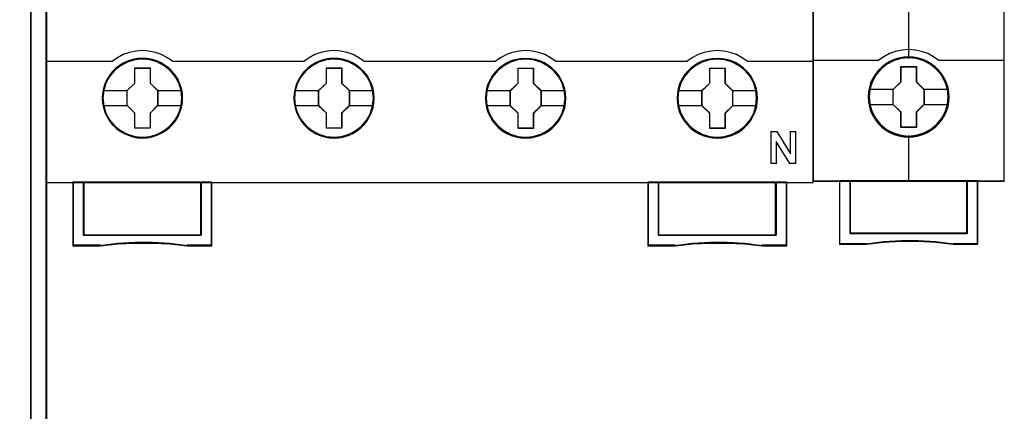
# Model space of a CAD drawing. Header units: millimetres. Extents: x -1290 to 1795, y -4192 to -1311.
# Tile 839 of 1056: x 1427.38 to 1445.88, y -2296.62 to -2289.27. Entities that reach past the tile are written whole.
import ezdxf

# ---------------------------------------------------------------- set-up
doc = ezdxf.new("R2010")
doc.units = ezdxf.units.MM
doc.layers.add('45', color=7, linetype='Continuous')
doc.layers.add('Aparatura', color=7, linetype='Continuous', lineweight=13)

# ---------------------------------------------------------------- blocks, each defined once
blk = doc.blocks.new('*U290')
at = {"layer": '45', "color": 7}
for points in [[(495.416148, -383.552872), (423.39533, -383.552872), (423.39533, -465.581435), (495.416148, -465.581435), (495.416148, -383.552872)], [(436.188925, -457.659752), (436.166534, -457.211814), (436.093764, -456.763877), (435.937028, -456.332529), (435.757901, -455.917772), (435.522797, -455.530665), (435.242911, -455.182269), (434.918243, -454.861524), (434.554391, -454.585019), (434.179344, -454.341695), (433.753917, -454.159201), (433.322892, -454.032009), (432.869477, -453.949058), (432.416062, -453.926937), (431.962646, -453.949058), (431.520427, -454.032009), (431.072609, -454.159201), (430.658378, -454.341695), (430.272135, -454.585019), (429.913881, -454.861524), (429.578018, -455.182269), (429.314925, -455.530665), (429.068625, -455.917772), (428.872705, -456.332529), (428.755153, -456.763877), (428.665589, -457.211814), (428.632003, -457.659752), (428.665589, -458.10769), (428.755153, -458.544568), (428.872705, -458.975915), (429.068625, -459.385142), (429.314925, -459.777779), (429.578018, -460.137235), (429.913881, -460.452451), (430.272135, -460.734486), (430.658378, -460.96122), (431.072609, -461.143713), (431.520427, -461.281965), (431.962646, -461.370447), (432.416062, -461.392567), (432.869477, -461.370447), (433.322892, -461.281965), (433.753917, -461.143713), (434.179344, -460.96122), (434.554391, -460.734486), (434.918243, -460.452451), (435.242911, -460.137235), (435.522797, -459.777779), (435.757901, -459.385142), (435.937028, -458.975915), (436.093764, -458.544568), (436.166534, -458.10769), (436.188925, -457.659752)], [(436.188925, -457.659752), (436.166534, -457.211814), (436.093764, -456.763877), (435.937028, -456.332529), (435.757901, -455.917772), (435.522797, -455.530665), (435.242911, -455.182269), (434.918243, -454.861524), (434.554391, -454.585019), (434.179344, -454.341695), (433.753917, -454.159201), (433.322892, -454.032009), (432.869477, -453.949058), (432.416062, -453.926937), (431.962646, -453.949058), (431.520427, -454.032009), (431.072609, -454.159201), (430.658378, -454.341695), (430.272135, -454.585019), (429.913881, -454.861524), (429.578018, -455.182269), (429.314925, -455.530665), (429.068625, -455.917772), (428.872705, -456.332529), (428.755153, -456.763877), (428.665589, -457.211814), (428.632003, -457.659752), (428.665589, -458.10769), (428.755153, -458.544568), (428.872705, -458.975915), (429.068625, -459.385142), (429.314925, -459.777779), (429.578018, -460.137235), (429.913881, -460.452451), (430.272135, -460.734486), (430.658378, -460.96122), (431.072609, -461.143713), (431.520427, -461.281965), (431.962646, -461.370447), (432.416062, -461.392567), (432.869477, -461.370447), (433.322892, -461.281965), (433.753917, -461.143713), (434.179344, -460.96122), (434.554391, -460.734486), (434.918243, -460.452451), (435.242911, -460.137235), (435.522797, -459.777779), (435.757901, -459.385142), (435.937028, -458.975915), (436.093764, -458.544568), (436.166534, -458.10769), (436.188925, -457.659752)], [(436.167441, -457.659752), (436.145173, -457.2144), (436.072799, -456.769048), (435.916917, -456.34019), (435.738766, -455.927827), (435.504942, -455.542954), (435.226582, -455.196569), (434.903683, -454.877675), (434.541814, -454.602766), (434.16881, -454.360846), (433.745701, -454.179407), (433.317026, -454.052948), (432.866081, -453.970476), (432.415136, -453.948483), (431.964191, -453.970476), (431.524381, -454.052948), (431.079004, -454.179407), (430.66703, -454.360846), (430.282891, -454.602766), (429.926589, -454.877675), (429.592556, -455.196569), (429.330897, -455.542954), (429.085939, -455.927827), (428.891087, -456.34019), (428.774175, -456.769048), (428.6851, -457.2144), (428.651696, -457.659752), (428.6851, -458.105105), (428.774175, -458.53946), (428.891087, -458.968318), (429.085939, -459.375183), (429.330897, -459.765554), (429.592556, -460.122935), (429.926589, -460.436331), (430.282891, -460.716738), (430.66703, -460.942164), (431.079004, -461.123603), (431.524381, -461.261058), (431.964191, -461.349029), (432.415136, -461.371021), (432.866081, -461.349029), (433.317026, -461.261058), (433.745701, -461.123603), (434.16881, -460.942164), (434.541814, -460.716738), (434.903683, -460.436331), (435.226582, -460.122935), (435.504942, -459.765554), (435.738766, -459.375183), (435.916917, -458.968318), (436.072799, -458.53946), (436.145173, -458.105105), (436.167441, -457.659752)], [(454.185178, -457.665067), (454.15719, -457.217138), (454.090017, -456.769209), (453.933281, -456.337869), (453.754154, -455.92865), (453.51905, -455.536021), (453.239163, -455.187631), (452.908898, -454.872422), (452.545046, -454.595923), (452.175597, -454.352603), (451.744572, -454.170113), (451.319145, -454.037394), (450.860132, -453.954444), (450.406717, -453.932324), (449.953302, -453.954444), (449.511082, -454.037394), (449.063264, -454.170113), (448.654631, -454.352603), (448.26279, -454.595923), (447.904536, -454.872422), (447.574271, -455.187631), (447.311178, -455.536021), (447.064878, -455.92865), (446.868958, -456.337869), (446.745808, -456.769209), (446.656244, -457.217138), (446.628256, -457.665067), (446.656244, -458.112996), (446.745808, -458.549865), (446.868958, -458.981204), (447.064878, -459.395954), (447.311178, -459.783053), (447.574271, -460.142502), (447.904536, -460.463242), (448.26279, -460.739741), (448.654631, -460.972001), (449.063264, -461.154491), (449.511082, -461.28721), (449.953302, -461.37569), (450.406717, -461.40334), (450.860132, -461.37569), (451.319145, -461.28721), (451.744572, -461.154491), (452.175597, -460.972001), (452.545046, -460.739741), (452.908898, -460.463242), (453.239163, -460.142502), (453.51905, -459.783053), (453.754154, -459.395954), (453.933281, -458.981204), (454.090017, -458.549865), (454.15719, -458.112996), (454.185178, -457.665067)], [(454.185178, -457.665067), (454.15719, -457.217138), (454.090017, -456.769209), (453.933281, -456.337869), (453.754154, -455.92865), (453.51905, -455.536021), (453.239163, -455.187631), (452.908898, -454.872422), (452.545046, -454.595923), (452.175597, -454.352603), (451.744572, -454.170113), (451.319145, -454.037394), (450.860132, -453.954444), (450.406717, -453.932324), (449.953302, -453.954444), (449.511082, -454.037394), (449.063264, -454.170113), (448.654631, -454.352603), (448.26279, -454.595923), (447.904536, -454.872422), (447.574271, -455.187631), (447.311178, -455.536021), (447.064878, -455.92865), (446.868958, -456.337869), (446.745808, -456.769209), (446.656244, -457.217138), (446.628256, -457.665067), (446.656244, -458.112996), (446.745808, -458.549865), (446.868958, -458.981204), (447.064878, -459.395954), (447.311178, -459.783053), (447.574271, -460.142502), (447.904536, -460.463242), (448.26279, -460.739741), (448.654631, -460.972001), (449.063264, -461.154491), (449.511082, -461.28721), (449.953302, -461.37569), (450.406717, -461.40334), (450.860132, -461.37569), (451.319145, -461.28721), (451.744572, -461.154491), (452.175597, -460.972001), (452.545046, -460.739741), (452.908898, -460.463242), (453.239163, -460.142502), (453.51905, -459.783053), (453.754154, -459.395954), (453.933281, -458.981204), (454.090017, -458.549865), (454.15719, -458.112996), (454.185178, -457.665067)], [(454.163694, -457.665083), (454.135865, -457.219737), (454.069074, -456.774392), (453.913229, -456.34554), (453.735121, -455.938681), (453.501353, -455.548317), (453.223059, -455.201937), (452.894671, -454.888546), (452.532888, -454.613641), (452.165539, -454.371725), (451.736965, -454.190288), (451.313958, -454.058333), (450.857554, -453.975862), (450.406717, -453.95387), (449.95588, -453.975862), (449.516174, -454.058333), (449.070903, -454.190288), (448.664593, -454.371725), (448.27498, -454.613641), (447.918763, -454.888546), (447.590375, -455.201937), (447.328779, -455.548317), (447.083879, -455.938681), (446.889073, -456.34554), (446.766623, -456.774392), (446.677569, -457.219737), (446.64974, -457.665083), (446.677569, -458.110428), (446.766623, -458.544778), (446.889073, -458.973629), (447.083879, -459.385986), (447.328779, -459.770853), (447.590375, -460.128229), (447.918763, -460.447118), (448.27498, -460.722023), (448.664593, -460.952943), (449.070903, -461.13438), (449.516174, -461.266334), (449.95588, -461.354304), (450.406717, -461.381794), (450.857554, -461.354304), (451.313958, -461.266334), (451.736965, -461.13438), (452.165539, -460.952943), (452.532888, -460.722023), (452.894671, -460.447118), (453.223059, -460.128229), (453.501353, -459.770853), (453.735121, -459.385986), (453.913229, -458.973629), (454.069074, -458.544778), (454.135865, -458.110428), (454.163694, -457.665083)], [(472.17606, -457.670525), (472.153669, -457.222587), (472.080896, -456.77465), (471.929753, -456.343302), (471.750621, -455.928545), (471.515509, -455.541438), (471.235615, -455.193042), (470.90534, -454.872296), (470.541477, -454.595792), (470.172016, -454.352467), (469.740979, -454.169974), (469.309941, -454.042782), (468.856512, -453.959831), (468.403083, -453.93771), (467.949655, -453.959831), (467.507421, -454.042782), (467.05959, -454.169974), (466.645347, -454.352467), (466.259092, -454.595792), (465.900827, -454.872296), (465.564954, -455.193042), (465.301853, -455.541438), (465.061144, -455.928545), (464.85962, -456.343302), (464.742064, -456.77465), (464.652498, -457.222587), (464.624509, -457.670525), (464.652498, -458.118463), (464.742064, -458.555341), (464.85962, -458.986688), (465.061144, -459.395915), (465.301853, -459.788552), (465.564954, -460.148008), (465.900827, -460.468754), (466.259092, -460.745259), (466.645347, -460.971993), (467.05959, -461.154486), (467.507421, -461.292738), (467.949655, -461.38122), (468.403083, -461.40334), (468.856512, -461.38122), (469.309941, -461.292738), (469.740979, -461.154486), (470.172016, -460.971993), (470.541477, -460.745259), (470.90534, -460.468754), (471.235615, -460.148008), (471.515509, -459.788552), (471.750621, -459.395915), (471.929753, -458.986688), (472.080896, -458.555341), (472.153669, -458.118463), (472.17606, -457.670525)], [(472.17606, -457.670525), (472.153669, -457.222587), (472.080896, -456.77465), (471.929753, -456.343302), (471.750621, -455.928545), (471.515509, -455.541438), (471.235615, -455.193042), (470.90534, -454.872296), (470.541477, -454.595792), (470.172016, -454.352467), (469.740979, -454.169974), (469.309941, -454.042782), (468.856512, -453.959831), (468.403083, -453.93771), (467.949655, -453.959831), (467.507421, -454.042782), (467.05959, -454.169974), (466.645347, -454.352467), (466.259092, -454.595792), (465.900827, -454.872296), (465.564954, -455.193042), (465.301853, -455.541438), (465.061144, -455.928545), (464.85962, -456.343302), (464.742064, -456.77465), (464.652498, -457.222587), (464.624509, -457.670525), (464.652498, -458.118463), (464.742064, -458.555341), (464.85962, -458.986688), (465.061144, -459.395915), (465.301853, -459.788552), (465.564954, -460.148008), (465.900827, -460.468754), (466.259092, -460.745259), (466.645347, -460.971993), (467.05959, -461.154486), (467.507421, -461.292738), (467.949655, -461.38122), (468.403083, -461.40334), (468.856512, -461.38122), (469.309941, -461.292738), (469.740979, -461.154486), (470.172016, -460.971993), (470.541477, -460.745259), (470.90534, -460.468754), (471.235615, -460.148008), (471.515509, -459.788552), (471.750621, -459.395915), (471.929753, -458.986688), (472.080896, -458.555341), (472.153669, -458.118463), (472.17606, -457.670525)], [(472.154576, -457.670525), (472.132312, -457.225173), (472.059954, -456.779821), (471.909671, -456.350963), (471.731558, -455.9386), (471.497784, -455.553727), (471.219482, -455.207342), (470.891086, -454.888448), (470.529294, -454.613539), (470.161935, -454.371619), (469.73335, -454.190179), (469.304766, -454.063721), (468.853917, -453.981249), (468.403068, -453.959256), (467.952219, -453.981249), (467.512502, -454.063721), (467.067219, -454.190179), (466.655332, -454.371619), (466.271275, -454.613539), (465.915049, -454.888448), (465.581087, -455.207342), (465.319483, -455.553727), (465.080143, -455.9386), (464.879766, -456.350963), (464.762879, -456.779821), (464.673823, -457.225173), (464.645993, -457.670525), (464.673823, -458.115877), (464.762879, -458.550233), (464.879766, -458.979091), (465.080143, -459.385956), (465.319483, -459.776327), (465.581087, -460.133708), (465.915049, -460.452602), (466.271275, -460.727511), (466.655332, -460.952936), (467.067219, -461.134376), (467.512502, -461.271831), (467.952219, -461.359802), (468.403068, -461.381794), (468.853917, -461.359802), (469.304766, -461.271831), (469.73335, -461.134376), (470.161935, -460.952936), (470.529294, -460.727511), (470.891086, -460.452602), (471.219482, -460.133708), (471.497784, -459.776327), (471.731558, -459.385956), (471.909671, -458.979091), (472.059954, -458.550233), (472.132312, -458.115877), (472.154576, -457.670525)], [(490.174104, -457.670525), (490.151712, -457.222587), (490.078939, -456.77465), (489.922199, -456.343302), (489.743066, -455.928545), (489.513553, -455.541438), (489.233658, -455.193042), (488.903383, -454.872296), (488.53952, -454.595792), (488.170059, -454.352467), (487.739022, -454.169974), (487.307985, -454.042782), (486.854556, -453.959831), (486.401127, -453.93771), (485.947698, -453.959831), (485.505465, -454.042782), (485.057634, -454.169974), (484.64339, -454.352467), (484.257135, -454.595792), (483.898871, -454.872296), (483.562997, -455.193042), (483.299897, -455.541438), (483.053589, -455.928545), (482.857663, -456.343302), (482.740108, -456.77465), (482.650542, -457.222587), (482.622552, -457.670525), (482.650542, -458.118463), (482.740108, -458.555341), (482.857663, -458.986688), (483.053589, -459.395915), (483.299897, -459.788552), (483.562997, -460.148008), (483.898871, -460.468754), (484.257135, -460.745259), (484.64339, -460.971993), (485.057634, -461.154486), (485.505465, -461.292738), (485.947698, -461.38122), (486.401127, -461.40334), (486.854556, -461.38122), (487.307985, -461.292738), (487.739022, -461.154486), (488.170059, -460.971993), (488.53952, -460.745259), (488.903383, -460.468754), (489.233658, -460.148008), (489.513553, -459.788552), (489.743066, -459.395915), (489.922199, -458.986688), (490.078939, -458.555341), (490.151712, -458.118463), (490.174104, -457.670525)], [(490.174104, -457.670525), (490.151712, -457.222587), (490.078939, -456.77465), (489.922199, -456.343302), (489.743066, -455.928545), (489.513553, -455.541438), (489.233658, -455.193042), (488.903383, -454.872296), (488.53952, -454.595792), (488.170059, -454.352467), (487.739022, -454.169974), (487.307985, -454.042782), (486.854556, -453.959831), (486.401127, -453.93771), (485.947698, -453.959831), (485.505465, -454.042782), (485.057634, -454.169974), (484.64339, -454.352467), (484.257135, -454.595792), (483.898871, -454.872296), (483.562997, -455.193042), (483.299897, -455.541438), (483.053589, -455.928545), (482.857663, -456.343302), (482.740108, -456.77465), (482.650542, -457.222587), (482.622552, -457.670525), (482.650542, -458.118463), (482.740108, -458.555341), (482.857663, -458.986688), (483.053589, -459.395915), (483.299897, -459.788552), (483.562997, -460.148008), (483.898871, -460.468754), (484.257135, -460.745259), (484.64339, -460.971993), (485.057634, -461.154486), (485.505465, -461.292738), (485.947698, -461.38122), (486.401127, -461.40334), (486.854556, -461.38122), (487.307985, -461.292738), (487.739022, -461.154486), (488.170059, -460.971993), (488.53952, -460.745259), (488.903383, -460.468754), (489.233658, -460.148008), (489.513553, -459.788552), (489.743066, -459.395915), (489.922199, -458.986688), (490.078939, -458.555341), (490.151712, -458.118463), (490.174104, -457.670525)], [(490.15262, -457.670525), (490.130356, -457.225173), (490.057997, -456.779821), (489.902148, -456.350963), (489.724035, -455.9386), (489.495827, -455.553727), (489.217526, -455.207342), (488.889129, -454.888448), (488.527337, -454.613539), (488.159978, -454.371619), (487.731394, -454.190179), (487.302809, -454.063721), (486.85196, -453.981249), (486.401111, -453.959256), (485.950262, -453.981249), (485.510545, -454.063721), (485.065262, -454.190179), (484.653375, -454.371619), (484.269319, -454.613539), (483.913092, -454.888448), (483.57913, -455.207342), (483.317526, -455.553727), (483.072621, -455.9386), (482.877809, -456.350963), (482.760923, -456.779821), (482.671866, -457.225173), (482.644036, -457.670525), (482.671866, -458.115877), (482.760923, -458.550233), (482.877809, -458.979091), (483.072621, -459.385956), (483.317526, -459.776327), (483.57913, -460.133708), (483.913092, -460.452602), (484.269319, -460.727511), (484.653375, -460.952936), (485.065262, -461.134376), (485.510545, -461.271831), (485.950262, -461.359802), (486.401111, -461.381794), (486.85196, -461.359802), (487.302809, -461.271831), (487.731394, -461.134376), (488.159978, -460.952936), (488.527337, -460.727511), (488.889129, -460.452602), (489.217526, -460.133708), (489.495827, -459.776327), (489.724035, -459.385956), (489.902148, -458.979091), (490.057997, -458.550233), (490.130356, -458.115877), (490.15262, -457.670525)], [(431.702954, -454.822885), (433.143878, -454.822885), (433.143878, -456.241396), (433.861515, -456.94511), (433.861515, -458.363621), (433.143878, -459.078418), (433.143878, -460.485847), (431.702954, -460.485847), (431.702954, -459.078418), (430.968365, -458.363621), (430.968365, -456.94511), (431.702954, -456.241396), (431.702954, -454.822885)], [(431.702954, -454.822885), (433.143878, -454.822885), (433.143878, -454.822885), (433.143878, -456.241396), (433.143878, -456.241396), (433.861515, -456.94511), (433.861515, -456.94511), (433.861515, -458.363621), (433.861515, -458.363621), (433.143878, -459.078418), (433.143878, -459.078418), (433.143878, -460.485847), (433.143878, -460.485847), (431.702954, -460.485847), (431.702954, -460.485847), (431.702954, -459.078418), (431.702954, -459.078418), (430.968365, -458.363621), (430.968365, -458.363621), (430.968365, -456.94511), (430.968365, -456.94511), (431.702954, -456.241396), (431.702954, -456.241396), (431.702954, -454.822885), (431.702954, -454.822885)], [(431.713528, -454.844431), (433.133052, -454.844431), (433.133052, -456.252148), (433.840031, -456.950507), (433.840031, -458.358224), (433.133052, -459.067582), (433.133052, -460.464301), (431.713528, -460.464301), (431.713528, -459.067582), (430.989849, -458.358224), (430.989849, -456.950507), (431.713528, -456.252148), (431.713528, -454.844431)], [(449.69429, -454.828271), (451.136106, -454.828271), (451.136106, -456.246782), (451.854187, -456.950497), (451.854187, -458.369008), (451.136106, -459.083804), (451.136106, -460.491233), (449.69429, -460.491233), (449.69429, -459.083804), (448.959247, -458.369008), (448.959247, -456.950497), (449.69429, -456.246782), (449.69429, -454.828271)], [(449.69429, -454.828271), (451.136106, -454.828271), (451.136106, -454.828271), (451.136106, -456.246782), (451.136106, -456.246782), (451.854187, -456.950497), (451.854187, -456.950497), (451.854187, -458.369008), (451.854187, -458.369008), (451.136106, -459.083804), (451.136106, -459.083804), (451.136106, -460.491233), (451.136106, -460.491233), (449.69429, -460.491233), (449.69429, -460.491233), (449.69429, -459.083804), (449.69429, -459.083804), (448.959247, -458.369008), (448.959247, -458.369008), (448.959247, -456.950497), (448.959247, -456.950497), (449.69429, -456.246782), (449.69429, -456.246782), (449.69429, -454.828271), (449.69429, -454.828271)], [(449.704864, -454.849817), (451.125281, -454.849817), (451.125281, -456.257534), (451.832703, -456.955894), (451.832703, -458.363611), (451.125281, -459.072968), (451.125281, -460.469687), (449.704864, -460.469687), (449.704864, -459.072968), (448.980731, -458.363611), (448.980731, -456.955894), (449.704864, -456.257534), (449.704864, -454.849817)], [(467.691879, -454.833658), (469.132803, -454.833658), (469.132803, -456.252169), (469.85044, -456.955883), (469.85044, -458.374394), (469.132803, -459.089191), (469.132803, -460.49662), (467.691879, -460.49662), (467.691879, -459.089191), (466.95729, -458.374394), (466.95729, -456.955883), (467.691879, -456.252169), (467.691879, -454.833658)], [(467.691879, -454.833658), (469.132803, -454.833658), (469.132803, -454.833658), (469.132803, -456.252169), (469.132803, -456.252169), (469.85044, -456.955883), (469.85044, -456.955883), (469.85044, -458.374394), (469.85044, -458.374394), (469.132803, -459.089191), (469.132803, -459.089191), (469.132803, -460.49662), (469.132803, -460.49662), (467.691879, -460.49662), (467.691879, -460.49662), (467.691879, -459.089191), (467.691879, -459.089191), (466.95729, -458.374394), (466.95729, -458.374394), (466.95729, -456.955883), (466.95729, -456.955883), (467.691879, -456.252169), (467.691879, -456.252169), (467.691879, -454.833658), (467.691879, -454.833658)], [(467.702453, -454.855203), (469.121978, -454.855203), (469.121978, -456.262921), (469.828956, -456.96128), (469.828956, -458.368997), (469.121978, -459.078355), (469.121978, -460.475074), (467.702453, -460.475074), (467.702453, -459.078355), (466.978774, -458.368997), (466.978774, -456.96128), (467.702453, -456.262921), (467.702453, -454.855203)], [(485.688132, -454.833658), (487.129056, -454.833658), (487.129056, -456.252169), (487.846693, -456.955883), (487.846693, -458.374394), (487.129056, -459.089191), (487.129056, -460.49662), (485.688132, -460.49662), (485.688132, -459.089191), (484.953543, -458.374394), (484.953543, -456.955883), (485.688132, -456.252169), (485.688132, -454.833658)], [(485.688132, -454.833658), (487.129056, -454.833658), (487.129056, -454.833658), (487.129056, -456.252169), (487.129056, -456.252169), (487.846693, -456.955883), (487.846693, -456.955883), (487.846693, -458.374394), (487.846693, -458.374394), (487.129056, -459.089191), (487.129056, -459.089191), (487.129056, -460.49662), (487.129056, -460.49662), (485.688132, -460.49662), (485.688132, -460.49662), (485.688132, -459.089191), (485.688132, -459.089191), (484.953543, -458.374394), (484.953543, -458.374394), (484.953543, -456.955883), (484.953543, -456.955883), (485.688132, -456.252169), (485.688132, -456.252169), (485.688132, -454.833658), (485.688132, -454.833658)], [(485.698706, -454.855203), (487.11823, -454.855203), (487.11823, -456.262921), (487.825209, -456.96128), (487.825209, -458.368997), (487.11823, -459.078355), (487.11823, -460.475074), (485.698706, -460.475074), (485.698706, -459.078355), (484.975027, -458.368997), (484.975027, -456.96128), (485.698706, -456.262921), (485.698706, -454.855203)], [(437.932152, -470.522439), (426.89257, -470.522439), (426.89257, -465.538344), (425.887449, -465.538344), (425.887449, -471.51372), (428.450508, -471.51372), (430.075454, -471.342046), (431.705984, -471.258978), (433.347682, -471.258978), (434.983796, -471.342046), (436.614326, -471.51372), (438.931689, -471.51372), (438.931689, -465.538344), (437.932152, -465.538344), (437.932152, -470.522439)], [(437.936273, -465.538344), (426.890026, -465.538344), (426.890026, -470.529794), (437.936273, -470.529794), (437.936273, -465.538344)], [(491.917117, -470.522439), (480.877535, -470.522439), (480.877535, -465.538344), (479.877998, -465.538344), (479.877998, -471.51372), (482.435473, -471.51372), (484.066003, -471.342046), (485.690949, -471.258978), (487.332647, -471.258978), (488.974345, -471.342046), (490.593707, -471.51372), (492.922238, -471.51372), (492.922238, -465.538344), (491.917117, -465.538344), (491.917117, -470.522439)], [(480.875204, -465.538344), (480.875204, -470.529794), (491.921452, -470.529794), (491.921452, -465.538344), (486.395534, -465.538344), (480.875204, -465.538344)]]:
    blk.add_lwpolyline(points, close=True, dxfattribs=at)
at = {"layer": '45', "color": 139}
for points in [[(495.416148, -383.552872), (423.39533, -383.552872), (423.39533, -465.581435), (495.416148, -465.581435), (495.416148, -383.552872)], [(436.115522, -457.654294), (436.042745, -456.935353), (435.835608, -456.255125), (435.488514, -455.619139), (435.029454, -455.066107), (434.469625, -454.612622), (433.825822, -454.275272), (433.131634, -454.06512), (432.409455, -453.998757), (431.687276, -454.06512), (430.998687, -454.275272), (430.354883, -454.612622), (429.789456, -455.066107), (429.330397, -455.619139), (428.988901, -456.255125), (428.776166, -456.935353), (428.708986, -457.654294), (428.776166, -458.367704), (428.988901, -459.058993), (429.330397, -459.683919), (429.789456, -460.24248), (430.354883, -460.695966), (430.998687, -461.033315), (431.687276, -461.243467), (432.409455, -461.315361), (433.131634, -461.243467), (433.825822, -461.033315), (434.469625, -460.695966), (435.029454, -460.24248), (435.488514, -459.683919), (435.835608, -459.058993), (436.042745, -458.367704), (436.115522, -457.654294)], [(436.115522, -457.659752), (436.042745, -456.940826), (435.835608, -456.26061), (435.494112, -455.624637), (435.029454, -455.066086), (434.469625, -454.612609), (433.831421, -454.275267), (433.131634, -454.065119), (432.409455, -453.998757), (431.692874, -454.065119), (430.993088, -454.275267), (430.354883, -454.612609), (429.795054, -455.066086), (429.330397, -455.624637), (428.988901, -456.26061), (428.781764, -456.940826), (428.708986, -457.659752), (428.781764, -458.373149), (428.988901, -459.058894), (429.330397, -459.689337), (429.795054, -460.242358), (430.354883, -460.695835), (430.993088, -461.038707), (431.692874, -461.248855), (432.409455, -461.320748), (433.131634, -461.248855), (433.831421, -461.038707), (434.469625, -460.695835), (435.029454, -460.242358), (435.494112, -459.689337), (435.835608, -459.058894), (436.042745, -458.373149), (436.115522, -457.659752)], [(454.113566, -457.665211), (454.040773, -456.94627), (453.833592, -456.260511), (453.492025, -455.624525), (453.027269, -455.071494), (452.467322, -454.618008), (451.828982, -454.280659), (451.129049, -454.070507), (450.406717, -454.004143), (449.684386, -454.070507), (448.990051, -454.280659), (448.351712, -454.618008), (447.791765, -455.071494), (447.327009, -455.624525), (446.979842, -456.260511), (446.772662, -456.94627), (446.699868, -457.665211), (446.772662, -458.373091), (446.979842, -459.06438), (447.327009, -459.694836), (447.791765, -460.247867), (448.351712, -460.701353), (448.990051, -461.038702), (449.684386, -461.248854), (450.406717, -461.320748), (451.129049, -461.248854), (451.828982, -461.038702), (452.467322, -460.701353), (453.027269, -460.247867), (453.492025, -459.694836), (453.833592, -459.06438), (454.040773, -458.373091), (454.113566, -457.665211)], [(454.113566, -457.659752), (454.035171, -456.940826), (453.827984, -456.26061), (453.486406, -455.624637), (453.027235, -455.066086), (452.467271, -454.612609), (451.823312, -454.275267), (451.123357, -454.065119), (450.406603, -453.998757), (449.684249, -454.065119), (448.989893, -454.275267), (448.351534, -454.612609), (447.78597, -455.066086), (447.3268, -455.624637), (446.985222, -456.26061), (446.772435, -456.940826), (446.705239, -457.659752), (446.772435, -458.373149), (446.985222, -459.058894), (447.3268, -459.689337), (447.78597, -460.242358), (448.351534, -460.695835), (448.989893, -461.038707), (449.684249, -461.248855), (450.406603, -461.320748), (451.123357, -461.248855), (451.823312, -461.038707), (452.467271, -460.695835), (453.027235, -460.242358), (453.486406, -459.689337), (453.827984, -459.058894), (454.035171, -458.373149), (454.113566, -457.659752)], [(472.109819, -457.665211), (472.037043, -456.94627), (471.829913, -456.260511), (471.482829, -455.624525), (471.018186, -455.071494), (470.463972, -454.618008), (469.820189, -454.280659), (469.126022, -454.070507), (468.403865, -454.004143), (467.681708, -454.070507), (466.981943, -454.280659), (466.349356, -454.618008), (465.783946, -455.071494), (465.319303, -455.624525), (464.977818, -456.260511), (464.770687, -456.94627), (464.697912, -457.665211), (464.770687, -458.373091), (464.977818, -459.06438), (465.319303, -459.694836), (465.783946, -460.247867), (466.349356, -460.701353), (466.981943, -461.038702), (467.681708, -461.248854), (468.403865, -461.320748), (469.126022, -461.248854), (469.820189, -461.038702), (470.463972, -460.701353), (471.018186, -460.247867), (471.482829, -459.694836), (471.829913, -459.06438), (472.037043, -458.373091), (472.109819, -457.665211)], [(472.104448, -457.659752), (472.031668, -456.940826), (471.824525, -456.26061), (471.483018, -455.624637), (471.023945, -455.066086), (470.4585, -454.612609), (469.820276, -454.275267), (469.120468, -454.065119), (468.398267, -453.998757), (467.676065, -454.065119), (466.987455, -454.275267), (466.343632, -454.612609), (465.783786, -455.066086), (465.324712, -455.624637), (464.983206, -456.26061), (464.770464, -456.940826), (464.703283, -457.659752), (464.770464, -458.373149), (464.983206, -459.058894), (465.324712, -459.689337), (465.783786, -460.242358), (466.343632, -460.695835), (466.987455, -461.038707), (467.676065, -461.248855), (468.398267, -461.320748), (469.120468, -461.248855), (469.820276, -461.038707), (470.4585, -460.695835), (471.023945, -460.242358), (471.483018, -459.689337), (471.824525, -459.058894), (472.031668, -458.373149), (472.104448, -457.659752)], [(490.100701, -457.659752), (490.027923, -456.940826), (489.820786, -456.26061), (489.479291, -455.624637), (489.020231, -455.066086), (488.454804, -454.612609), (487.811001, -454.275267), (487.116813, -454.065119), (486.394633, -453.998757), (485.672454, -454.065119), (484.983865, -454.275267), (484.340062, -454.612609), (483.780233, -455.066086), (483.321173, -455.624637), (482.979677, -456.26061), (482.761344, -456.940826), (482.694165, -457.659752), (482.761344, -458.373149), (482.979677, -459.058894), (483.321173, -459.689337), (483.780233, -460.242358), (484.340062, -460.695835), (484.983865, -461.038707), (485.672454, -461.248855), (486.394633, -461.320748), (487.116813, -461.248855), (487.811001, -461.038707), (488.454804, -460.695835), (489.020231, -460.242358), (489.479291, -459.689337), (489.820786, -459.058894), (490.027923, -458.373149), (490.100701, -457.659752)], [(490.100701, -457.665211), (490.027923, -456.94627), (489.820786, -456.260511), (489.479291, -455.624525), (489.014633, -455.071494), (488.460402, -454.618008), (487.816599, -454.280659), (487.116813, -454.070507), (486.400232, -454.004143), (485.678053, -454.070507), (484.978266, -454.280659), (484.34566, -454.618008), (483.780233, -455.071494), (483.315575, -455.624525), (482.974079, -456.260511), (482.766942, -456.94627), (482.694165, -457.665211), (482.766942, -458.373091), (482.974079, -459.06438), (483.315575, -459.694836), (483.780233, -460.247867), (484.34566, -460.701353), (484.978266, -461.038702), (485.678053, -461.248854), (486.400232, -461.320748), (487.116813, -461.248854), (487.816599, -461.038702), (488.460402, -460.701353), (489.014633, -460.247867), (489.479291, -459.694836), (489.820786, -459.06438), (490.027923, -458.373091), (490.100701, -457.665211)]]:
    blk.add_lwpolyline(points, close=True, dxfattribs=at)
at = {"layer": '45', "color": 59}
for points in [[(495.394664, -383.574418), (423.416813, -383.574418), (423.416813, -465.55989), (495.394664, -465.55989), (495.394664, -383.574418)], [(437.932152, -470.522439), (426.89257, -470.522439), (426.89257, -465.538344), (425.887449, -465.538344), (425.887449, -471.51372), (428.450508, -471.51372), (430.075454, -471.342046), (431.705984, -471.258978), (433.347682, -471.258978), (434.983796, -471.342046), (436.614326, -471.51372), (438.931689, -471.51372), (438.931689, -465.538344), (437.932152, -465.538344), (437.932152, -470.522439)], [(437.91396, -470.507744), (426.910743, -470.507744), (426.910743, -465.558094), (425.908933, -465.558094), (425.908933, -471.492175), (428.463549, -471.492175), (430.083143, -471.321687), (431.708302, -471.239193), (433.344592, -471.239193), (434.975317, -471.321687), (436.600476, -471.492175), (438.910205, -471.492175), (438.910205, -465.558094), (437.91396, -465.558094), (437.91396, -470.507744)], [(437.936273, -465.538344), (426.890026, -465.538344), (426.890026, -470.529794), (437.936273, -470.529794), (437.936273, -465.538344)], [(437.91479, -465.558094), (426.91151, -465.558094), (426.91151, -470.508248), (437.91479, -470.508248), (437.91479, -465.558094)], [(491.917117, -470.522439), (480.877535, -470.522439), (480.877535, -465.538344), (479.877998, -465.538344), (479.877998, -471.51372), (482.435473, -471.51372), (484.066003, -471.342046), (485.690949, -471.258978), (487.332647, -471.258978), (488.974345, -471.342046), (490.593707, -471.51372), (492.922238, -471.51372), (492.922238, -465.538344), (491.917117, -465.538344), (491.917117, -470.522439)], [(491.898944, -470.507744), (480.895727, -470.507744), (480.895727, -465.558094), (479.899482, -465.558094), (479.899482, -471.492175), (482.448533, -471.492175), (484.073692, -471.321687), (485.693285, -471.239193), (487.329575, -471.239193), (488.965866, -471.321687), (490.579894, -471.492175), (492.900754, -471.492175), (492.900754, -465.558094), (491.898944, -465.558094), (491.898944, -470.507744)], [(480.875204, -465.538344), (480.875204, -470.529794), (491.921452, -470.529794), (491.921452, -465.538344), (486.395534, -465.538344), (480.875204, -465.538344)], [(480.896688, -465.558094), (480.896688, -470.508248), (491.899968, -470.508248), (491.899968, -465.558094), (486.395545, -465.558094), (480.896688, -465.558094)]]:
    blk.add_lwpolyline(points, close=True, dxfattribs=at)
at = {"layer": '45', "color": 139}
for points in [[(435.257961, -454.223192), (434.753304, -453.867587), (434.209395, -453.575072), (433.631843, -453.362856), (433.026254, -453.236673), (432.403843, -453.190788), (431.798255, -453.236673), (431.192666, -453.362856), (430.615114, -453.575072), (430.065598, -453.867587), (429.566548, -454.223192)], [(453.256004, -454.223192), (452.751209, -453.867587), (452.207153, -453.575072), (451.629443, -453.362856), (451.023689, -453.236673), (450.401108, -453.190788), (449.795354, -453.236673), (449.183991, -453.362856), (448.606282, -453.575072), (448.062225, -453.867587), (447.55743, -454.223192)], [(471.252257, -454.223192), (470.747462, -453.867587), (470.203406, -453.575072), (469.614478, -453.362856), (469.014333, -453.236673), (468.397361, -453.190788), (467.785998, -453.236673), (467.180244, -453.362856), (466.602534, -453.575072), (466.058478, -453.867587), (465.553683, -454.223192)], [(489.243139, -454.223192), (488.744089, -453.867587), (488.194574, -453.575072), (487.611414, -453.362856), (487.011432, -453.236673), (486.394629, -453.190788), (485.783433, -453.236673), (485.177844, -453.362856), (484.600292, -453.575072), (484.056383, -453.867587), (483.551726, -454.223192)], [(423.39533, -454.180101), (429.609515, -454.180101)], [(435.214994, -454.180101), (441.43097, -454.180101)], [(441.386212, -454.180101), (447.602188, -454.180101)], [(453.211247, -454.180101), (465.598441, -454.180101)], [(471.20929, -454.180101), (477.423475, -454.180101)], [(477.380508, -454.180101), (483.596484, -454.180101)], [(489.200172, -454.180101), (495.416148, -454.180101)], [(491.436276, -460.798261), (492.037822, -460.798261)], [(491.436276, -460.798261), (491.436276, -463.8057)], [(491.993064, -460.798261), (493.278511, -462.877434)], [(493.233753, -460.798261), (493.779799, -460.798261)], [(493.233753, -460.798261), (493.233753, -462.877434)], [(493.735041, -460.798261), (493.735041, -463.8057)], [(491.937564, -461.71755), (491.937564, -463.8057)], [(493.21764, -463.8057), (491.937564, -461.71755)], [(491.436276, -463.762608), (491.982322, -463.762608)], [(493.172882, -463.762608), (493.779799, -463.762608)], [(425.887449, -465.538344), (425.887449, -471.51372)], [(426.890026, -465.538344), (426.890026, -470.529794)], [(437.891515, -470.529794), (437.891515, -465.538344)], [(438.886931, -465.538344), (438.886931, -471.51372)], [(479.877998, -465.538344), (479.877998, -471.51372)], [(486.416231, -465.538344), (479.877998, -465.538344)], [(480.875204, -465.538344), (480.875204, -470.529794)], [(491.876694, -470.529794), (491.876694, -465.538344)], [(492.87748, -465.538344), (492.87748, -471.51372)], [(426.890026, -470.484907), (437.936273, -470.484907)], [(480.875204, -470.484907), (491.921452, -470.484907)], [(428.486987, -471.468833), (425.887449, -471.468833)], [(436.622182, -471.51372), (434.988429, -471.31407), (433.349082, -471.217465), (431.704139, -471.217465), (430.070387, -471.31407), (428.442229, -471.51372)], [(438.931689, -471.468833), (436.577424, -471.468833)], [(482.472166, -471.468833), (479.877998, -471.468833)], [(490.601989, -471.51372), (488.979382, -471.31407), (487.334395, -471.217465), (485.689407, -471.217465), (484.061205, -471.31407), (482.427408, -471.51372)], [(492.922238, -471.468833), (490.557231, -471.468833)]]:
    blk.add_lwpolyline(points, dxfattribs=at)
at = {"layer": '45', "color": 7}
for points in [[(428.703616, -456.92899), (431.013123, -456.92899)], [(433.818547, -456.92899), (436.115522, -456.92899)], [(446.699868, -456.934376), (449.004005, -456.934376)], [(451.809429, -456.934376), (454.113566, -456.934376)], [(464.697912, -456.939762), (467.000258, -456.939762)], [(469.805682, -456.939762), (472.109819, -456.939762)], [(482.688794, -456.939762), (484.998301, -456.939762)], [(487.803726, -456.939762), (490.100701, -456.939762)], [(428.703616, -458.33665), (431.013123, -458.33665)], [(433.818547, -458.33665), (436.115522, -458.33665)], [(446.699868, -458.342037), (449.004005, -458.342037)], [(451.809429, -458.342037), (454.113566, -458.342037)], [(464.697912, -458.347423), (467.000258, -458.347423)], [(469.805682, -458.347423), (472.109819, -458.347423)], [(482.688794, -458.347423), (484.998301, -458.347423)], [(487.803726, -458.347423), (490.100701, -458.347423)]]:
    blk.add_lwpolyline(points, dxfattribs=at)
blk = doc.blocks.new('*U291')
at = {"layer": '45', "color": 7}
for points in [[(513.356901, -383.712671), (495.383922, -383.712671), (495.383922, -465.443183), (513.356901, -465.443183), (513.356901, -383.712671)], [(508.168566, -457.559264), (508.146257, -457.107867), (508.073754, -456.65647), (507.917594, -456.221588), (507.739124, -455.808725), (507.504883, -455.412376), (507.220448, -455.065571), (506.891395, -454.74629), (506.523302, -454.465544), (506.149631, -454.223331), (505.714612, -454.036166), (505.28517, -453.909555), (504.827842, -453.826982), (504.370515, -453.799458), (503.913187, -453.826982), (503.467013, -453.909555), (503.015263, -454.036166), (502.602552, -454.223331), (502.21215, -454.465544), (501.849635, -454.74629), (501.515004, -455.065571), (501.2473, -455.412376), (501.001905, -455.808725), (500.806704, -456.221588), (500.684006, -456.65647), (500.594772, -457.107867), (500.566886, -457.559264), (500.594772, -458.010661), (500.684006, -458.445544), (500.806704, -458.880426), (501.001905, -459.293289), (501.2473, -459.689638), (501.515004, -460.047452), (501.849635, -460.372238), (502.21215, -460.64748), (502.602552, -460.878683), (503.015263, -461.065848), (503.467013, -461.197964), (503.913187, -461.291546), (504.370515, -461.313566), (504.827842, -461.291546), (505.28517, -461.197964), (505.714612, -461.065848), (506.149631, -460.878683), (506.523302, -460.64748), (506.891395, -460.372238), (507.220448, -460.047452), (507.504883, -459.689638), (507.739124, -459.293289), (507.917594, -458.880426), (508.073754, -458.445544), (508.146257, -458.010661), (508.168566, -457.559264)], [(508.168566, -457.559264), (508.146257, -457.107867), (508.073754, -456.65647), (507.917594, -456.221588), (507.739124, -455.808725), (507.504883, -455.412376), (507.220448, -455.065571), (506.891395, -454.74629), (506.523302, -454.465544), (506.149631, -454.223331), (505.714612, -454.036166), (505.28517, -453.909555), (504.827842, -453.826982), (504.370515, -453.799458), (503.913187, -453.826982), (503.467013, -453.909555), (503.015263, -454.036166), (502.602552, -454.223331), (502.21215, -454.465544), (501.849635, -454.74629), (501.515004, -455.065571), (501.2473, -455.412376), (501.001905, -455.808725), (500.806704, -456.221588), (500.684006, -456.65647), (500.594772, -457.107867), (500.566886, -457.559264), (500.594772, -458.010661), (500.684006, -458.445544), (500.806704, -458.880426), (501.001905, -459.293289), (501.2473, -459.689638), (501.515004, -460.047452), (501.849635, -460.372238), (502.21215, -460.64748), (502.602552, -460.878683), (503.015263, -461.065848), (503.467013, -461.197964), (503.913187, -461.291546), (504.370515, -461.313566), (504.827842, -461.291546), (505.28517, -461.197964), (505.714612, -461.065848), (506.149631, -460.878683), (506.523302, -460.64748), (506.891395, -460.372238), (507.220448, -460.047452), (507.504883, -459.689638), (507.739124, -459.293289), (507.917594, -458.880426), (508.073754, -458.445544), (508.146257, -458.010661), (508.168566, -457.559264)], [(508.150663, -457.559251), (508.128465, -457.110011), (508.05632, -456.660772), (507.900932, -456.227967), (507.723345, -455.817077), (507.490262, -455.422623), (507.207234, -455.077475), (506.879808, -454.75972), (506.513536, -454.480315), (506.141713, -454.23926), (505.708846, -454.05299), (505.281528, -453.926983), (504.826462, -453.844805), (504.371396, -453.817413), (503.91633, -453.844805), (503.472363, -453.926983), (503.022847, -454.05299), (502.612178, -454.23926), (502.223707, -454.480315), (501.862984, -454.75972), (501.530009, -455.077475), (501.263629, -455.422623), (501.019447, -455.817077), (500.825211, -456.227967), (500.703121, -456.660772), (500.614327, -457.110011), (500.586579, -457.559251), (500.614327, -458.008491), (500.703121, -458.441295), (500.825211, -458.874099), (501.019447, -459.284989), (501.263629, -459.679444), (501.530009, -460.035548), (501.862984, -460.358782), (502.223707, -460.632708), (502.612178, -460.862807), (503.022847, -461.049077), (503.472363, -461.180562), (503.91633, -461.273697), (504.371396, -461.295611), (504.826462, -461.273697), (505.281528, -461.180562), (505.708846, -461.049077), (506.141713, -460.862807), (506.513536, -460.632708), (506.879808, -460.358782), (507.207234, -460.035548), (507.490262, -459.679444), (507.723345, -459.284989), (507.900932, -458.874099), (508.05632, -458.441295), (508.128465, -458.008491), (508.150663, -457.559251)], [(503.656259, -454.702587), (505.101434, -454.702587), (505.101434, -456.130993), (505.826833, -456.836923), (505.826833, -458.265328), (505.101434, -458.982288), (505.101434, -460.399664), (503.656259, -460.399664), (503.656259, -458.982288), (502.91399, -458.265328), (502.91399, -456.836923), (503.656259, -456.130993), (503.656259, -454.702587)], [(503.656259, -454.702587), (505.101434, -454.702587), (505.101434, -454.702587), (505.101434, -456.130993), (505.101434, -456.130993), (505.826833, -456.836923), (505.826833, -456.836923), (505.826833, -458.265328), (505.826833, -458.265328), (505.101434, -458.982288), (505.101434, -458.982288), (505.101434, -460.399664), (505.101434, -460.399664), (503.656259, -460.399664), (503.656259, -460.399664), (503.656259, -458.982288), (503.656259, -458.982288), (502.91399, -458.265328), (502.91399, -458.265328), (502.91399, -456.836923), (502.91399, -456.836923), (503.656259, -456.130993), (503.656259, -456.130993), (503.656259, -454.702587), (503.656259, -454.702587)], [(503.666372, -454.720542), (505.092894, -454.720542), (505.092894, -456.139944), (505.80893, -456.841424), (505.80893, -458.260826), (505.092894, -458.973267), (505.092894, -460.381709), (503.666372, -460.381709), (503.666372, -458.973267), (502.933683, -458.260826), (502.933683, -456.841424), (503.666372, -456.139944), (503.666372, -454.720542)], [(509.870297, -465.405478), (509.870297, -470.356083), (498.872316, -470.356083), (498.872316, -465.405478), (497.876041, -465.405478), (497.876041, -471.353922), (500.419603, -471.353922), (502.039245, -471.177509), (503.670018, -471.089302), (505.300792, -471.089302), (506.931565, -471.177509), (508.556773, -471.353922), (510.866572, -471.353922), (510.866572, -465.405478), (509.870297, -465.405478)], [(504.365738, -465.405478), (498.869667, -465.405478), (498.869667, -470.362814), (509.872947, -470.362814), (509.872947, -465.405478), (504.365738, -465.405478)], [(509.872947, -470.362814), (509.872947, -465.405478), (504.365738, -465.405478), (498.869667, -465.405478), (498.869667, -470.362814), (509.872947, -470.362814)]]:
    blk.add_lwpolyline(points, close=True, dxfattribs=at)
at = {"layer": '45', "color": 139}
for points in [[(513.356901, -383.712671), (495.383922, -383.712671), (495.383922, -465.443183), (513.356901, -465.443183), (513.356901, -383.712671)], [(508.080841, -457.548373), (508.008323, -456.827196), (507.801928, -456.144555), (507.456077, -455.511461), (506.998661, -454.955439), (506.435258, -454.504015), (505.788181, -454.162695), (505.0909, -453.953499), (504.365728, -453.887437), (503.646135, -453.953499), (502.954432, -454.162695), (502.307355, -454.504015), (501.743952, -454.955439), (501.286536, -455.511461), (500.940685, -456.144555), (500.728712, -456.827196), (500.661773, -457.548373), (500.728712, -458.264044), (500.940685, -458.95219), (501.286536, -459.579779), (501.743952, -460.135801), (502.307355, -460.59273), (502.954432, -460.928545), (503.646135, -461.143247), (504.365728, -461.214814), (505.0909, -461.143247), (505.788181, -460.928545), (506.435258, -460.59273), (506.998661, -460.135801), (507.456077, -459.579779), (507.801928, -458.95219), (508.008323, -458.264044), (508.080841, -457.548373)]]:
    blk.add_lwpolyline(points, close=True, dxfattribs=at)
at = {"layer": '45', "color": 59}
for points in [[(513.338998, -383.730625), (495.403616, -383.730625), (495.403616, -465.425228), (513.338998, -465.425228), (513.338998, -383.730625)], [(509.870297, -465.405478), (509.870297, -470.356083), (498.872316, -470.356083), (498.872316, -465.405478), (497.876041, -465.405478), (497.876041, -471.353922), (500.419603, -471.353922), (502.039245, -471.177509), (503.670018, -471.089302), (505.300792, -471.089302), (506.931565, -471.177509), (508.556773, -471.353922), (510.866572, -471.353922), (510.866572, -465.405478), (509.870297, -465.405478)], [(509.853487, -465.423433), (509.853487, -470.344152), (498.887336, -470.344152), (498.887336, -465.423433), (497.893945, -465.423433), (497.893945, -471.335967), (500.430145, -471.335967), (502.045099, -471.160619), (503.671153, -471.072945), (505.297207, -471.072945), (506.92326, -471.160619), (508.543765, -471.335967), (510.846878, -471.335967), (510.846878, -465.423433), (509.853487, -465.423433)], [(504.365738, -465.405478), (498.869667, -465.405478), (498.869667, -470.362814), (509.872947, -470.362814), (509.872947, -465.405478), (504.365738, -465.405478)], [(509.872947, -470.362814), (509.872947, -465.405478), (504.365738, -465.405478), (498.869667, -465.405478), (498.869667, -470.362814), (509.872947, -470.362814)], [(504.365756, -465.423433), (498.88757, -465.423433), (498.88757, -470.344859), (509.855043, -470.344859), (509.855043, -465.423433), (504.365756, -465.423433)]]:
    blk.add_lwpolyline(points, close=True, dxfattribs=at)
at = {"layer": '45', "color": 139}
for points in [[(504.346242, -446.707289), (504.346242, -453.930528)], [(507.214328, -454.122645), (506.7003, -453.770028), (506.163923, -453.479972), (505.588435, -453.275226), (504.979423, -453.144416), (504.364824, -453.104605), (503.7614, -453.144416), (503.152388, -453.275226), (502.5769, -453.479972), (502.029349, -453.770028), (501.526495, -454.122645)], [(495.383922, -454.08494), (501.565882, -454.08494)], [(507.176731, -454.08494), (513.356901, -454.08494)], [(504.346242, -461.171722), (504.346242, -465.443183)], [(497.876041, -465.405478), (497.876041, -471.353922)], [(498.869667, -465.405478), (498.869667, -470.362814)], [(509.83356, -470.362814), (509.83356, -465.405478)], [(510.827185, -465.405478), (510.827185, -471.353922)], [(498.869667, -470.323313), (509.872947, -470.323313)], [(500.450515, -471.316217), (497.876041, -471.316217)], [(508.562436, -471.353922), (506.934404, -471.152828), (505.300798, -471.052281), (503.667191, -471.052281), (502.033584, -471.152828), (500.411128, -471.353922)], [(510.866572, -471.316217), (508.524839, -471.316217)]]:
    blk.add_lwpolyline(points, dxfattribs=at)
at = {"layer": '45', "color": 7}
for points in [[(500.640289, -456.823056), (502.953377, -456.823056)], [(505.789237, -456.823056), (508.096954, -456.823056)], [(500.640289, -458.24149), (502.953377, -458.24149)], [(505.789237, -458.24149), (508.096954, -458.24149)]]:
    blk.add_lwpolyline(points, dxfattribs=at)
at = {"layer": '45', "color": 140}
blk.add_lwpolyline([(509.855043, -470.344859), (509.855043, -465.423433), (504.365756, -465.423433), (498.88757, -465.423433), (498.88757, -470.344859), (509.855043, -470.344859)], close=True, dxfattribs=at)

msp = doc.modelspace()

# ---------------------------------------------------------------- linework, layer by layer
at = {"layer": 'Aparatura', "color": 7, "lineweight": 13}
for points in [[(1427.382, -2330.776), (1427.382, -2326.787), (1427.494, -2326.787), (1427.591, -2326.787), (1427.591, -2326.189), (1427.591, -2320.893), (1427.591, -2318.989), (1427.591, -2316.793), (1427.591, -2311.4), (1427.591, -2309.203), (1427.591, -2307.508), (1427.591, -2307.313), (1427.591, -2290.925), (1427.591, -2290.73), (1427.591, -2286.838), (1427.591, -2281.445), (1427.591, -2279.249), (1427.591, -2277.539), (1427.591, -2277.344), (1427.591, -2260.984)], [(1427.382, -2330.776), (1427.382, -2326.787), (1427.494, -2326.787), (1427.591, -2326.787), (1427.591, -2326.189), (1427.591, -2320.893), (1427.591, -2318.989), (1427.591, -2316.793), (1427.591, -2311.4), (1427.591, -2309.203), (1427.591, -2307.508), (1427.591, -2307.313), (1427.591, -2290.925), (1427.591, -2290.73), (1427.591, -2286.838), (1427.591, -2281.445), (1427.591, -2279.249), (1427.591, -2277.539), (1427.591, -2277.344), (1427.591, -2260.984)], [(1427.389, -2330.783), (1427.389, -2326.794), (1427.501, -2326.794), (1427.598, -2326.794), (1427.598, -2326.196), (1427.598, -2320.9), (1427.598, -2318.995), (1427.598, -2316.799), (1427.598, -2311.405), (1427.598, -2309.209), (1427.598, -2307.513), (1427.598, -2307.318), (1427.598, -2290.929), (1427.598, -2290.734), (1427.598, -2286.842), (1427.598, -2281.448), (1427.598, -2279.252), (1427.598, -2277.542), (1427.598, -2277.347), (1427.598, -2260.986)], [(1427.389, -2330.783), (1427.389, -2326.794), (1427.501, -2326.794), (1427.598, -2326.794), (1427.598, -2326.196), (1427.598, -2320.9), (1427.598, -2318.995), (1427.598, -2316.799), (1427.598, -2311.405), (1427.598, -2309.209), (1427.598, -2307.513), (1427.598, -2307.318), (1427.598, -2290.929), (1427.598, -2290.734), (1427.598, -2286.842), (1427.598, -2281.448), (1427.598, -2279.252), (1427.598, -2277.542), (1427.598, -2277.347), (1427.598, -2260.986)]]:
    msp.add_lwpolyline(points, dxfattribs=at)
for points in [[(1427.583, -2286.831), (1427.583, -2290.738), (1427.583, -2286.831)], [(1427.583, -2286.831), (1427.583, -2290.725), (1427.583, -2290.92), (1427.583, -2307.318), (1427.583, -2307.512), (1427.583, -2309.209), (1427.583, -2311.407), (1427.89, -2311.407), (1427.89, -2309.209), (1427.89, -2307.512), (1427.89, -2307.318), (1427.89, -2290.92), (1427.89, -2290.725), (1427.89, -2286.831), (1427.583, -2286.831)], [(1427.875, -2286.831), (1427.875, -2290.738), (1427.875, -2286.831)], [(1427.875, -2286.831), (1427.875, -2290.738), (1427.875, -2286.831)], [(1427.591, -2286.838), (1427.591, -2290.73), (1427.591, -2290.925), (1427.591, -2307.313), (1427.591, -2307.508), (1427.591, -2309.203), (1427.591, -2311.4), (1427.883, -2311.4), (1427.883, -2309.203), (1427.883, -2307.508), (1427.883, -2307.313), (1427.883, -2290.925), (1427.883, -2290.73), (1427.883, -2286.838), (1427.591, -2286.838)], [(1427.583, -2290.723), (1427.583, -2290.932), (1427.583, -2290.723)], [(1427.875, -2290.723), (1427.875, -2290.932), (1427.875, -2290.723)], [(1427.583, -2307.32), (1427.583, -2290.917), (1427.583, -2307.32)], [(1427.875, -2307.32), (1427.875, -2290.917), (1427.875, -2307.32)]]:
    msp.add_lwpolyline(points, close=True, dxfattribs=at)

# ---------------------------------------------------------------- block references
at = {"layer": 'Aparatura', "color": 7, "lineweight": 13, "xscale": 0.2, "yscale": 0.2, "zscale": 0.2}
for name in ['*U290', '*U291']:
    msp.add_blockref(name, (1343.205, -2199.21), dxfattribs=at)

doc.saveas('drawing.dxf')
